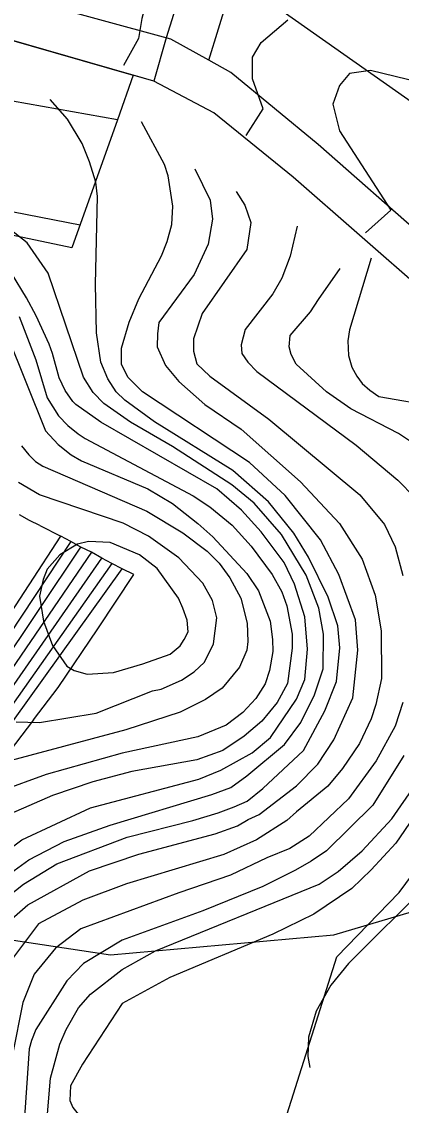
# Model space of a CAD drawing. Extents: x -555860 to -552701, y -1187050 to -1182291.
# Drawn here: x -554115.3 to -554018.2, y -1185576 to -1185298.6 of the extents above; entities that cross this region are included whole.
import ezdxf

# ---------------------------------------------------------------- set-up
doc = ezdxf.new("R2010")
doc.units = 0
for name, color, linetype in [('Level 32', 7, 'Continuous'), ('Level 40', 7, 'Continuous'), ('Level 41', 7, 'Continuous'), ('navrh_BV', 7, 'Continuous'), ('Poz předměty', 7, 'Continuous')]:
    doc.layers.add(name, color=color, linetype=linetype)

msp = doc.modelspace()

# ---------------------------------------------------------------- linework, layer by layer
at = {"layer": 'Level 32'}
msp.add_lwpolyline([(-554073.1, -1185286.11), (-554078.34, -1185302.74), (-554081.51, -1185313.86), (-554119.67, -1185302.84), (-554134.6, -1185300.73), (-554132.61, -1185290.21)], dxfattribs=at)
at = {"layer": 'Level 40'}
for points in [[(-553972.75, -1185283.44), (-553977.68, -1185307.13), (-553980.82, -1185311.59), (-553985.5, -1185314.09), (-553990.36, -1185315.61), (-553995.35, -1185316.31), (-554010.32, -1185314.92), (-554026.03, -1185311.09), (-554031.47, -1185311.92), (-554034.03, -1185314.92), (-554035.7, -1185319.77), (-554034.02, -1185326.6), (-554020.91, -1185346.87), (-554027.32, -1185352.67)], [(-554118.48, -1185528.87), (-554113.76, -1185524.71), (-554097.95, -1185515.97), (-554085.34, -1185511.75), (-554065.79, -1185506.55), (-554060.1, -1185504.46), (-554057.37, -1185502.84), (-554054.56, -1185501.55), (-554044.99, -1185494.2), (-554039.58, -1185488.66), (-554035.42, -1185482.42), (-554030.57, -1185471.74), (-554029.32, -1185459.54), (-554029.88, -1185451.77), (-554034.17, -1185440.13), (-554038.89, -1185431.25), (-554047.9, -1185419.88), (-554057.05, -1185411.43), (-554084.37, -1185393.4), (-554088.11, -1185389.66), (-554089.77, -1185386.33), (-554089.77, -1185382.17), (-554087.82, -1185375.55), (-554085.34, -1185369.55), (-554079.51, -1185358.6), (-554078.09, -1185354.93), (-554076.88, -1185350.55), (-554076.6, -1185345.85), (-554077.85, -1185338.07), (-554078.81, -1185335.19), (-554084.61, -1185324.22)], [(-554025.88, -1185359.14), (-554031.45, -1185377.53), (-554031.85, -1185380.3), (-554031.68, -1185384.11), (-554030.83, -1185387.1), (-554029.6, -1185389.38), (-554028.19, -1185391.23), (-554026.27, -1185392.98), (-554023.9, -1185394.53), (-554009.21, -1185397.14)], [(-554119.14, -1185378.73), (-554109.19, -1185403.32), (-554105.98, -1185406.82), (-554102.68, -1185409.54), (-554099.98, -1185411.02), (-554083.03, -1185418.22), (-554076.68, -1185421.92), (-554070.24, -1185427.1), (-554066.37, -1185430.52), (-554057.74, -1185439.85), (-554054.69, -1185444.29), (-554051.78, -1185452.05), (-554051.18, -1185456.8), (-554051.09, -1185459.82), (-554051.92, -1185464.72), (-554053.03, -1185468.14), (-554055.39, -1185471.9), (-554058.71, -1185475.48), (-554063.01, -1185478.67), (-554070.22, -1185481.72), (-554089.64, -1185485.89), (-554109.05, -1185491.29), (-554120.7, -1185495.59)], [(-554014.95, -1185502.19), (-554019.6, -1185508.88), (-554025.92, -1185515.76), (-554030.84, -1185520.55), (-554040.55, -1185527.07), (-554051.09, -1185532.2), (-554077.43, -1185543.29), (-554089.64, -1185549.94), (-554099.76, -1185565.47), (-554102.81, -1185571.02), (-554102.95, -1185574.76), (-554102.25, -1185576.57), (-554098.51, -1185581.14), (-554094.77, -1185587.94), (-554092.76, -1185598.02), (-554091.02, -1185600.24), (-554089.49, -1185601.07), (-554086.48, -1185601.57), (-554081.12, -1185601.19), (-554078.15, -1185600.45)]]:
    msp.add_lwpolyline(points, dxfattribs=at)
at = {"layer": 'Level 41'}
for points in [[(-554021.22, -1185241.39), (-554028.47, -1185248.21), (-554034.75, -1185255.09), (-554054.83, -1185278.73), (-554058.01, -1185281.89), (-554061.35, -1185284), (-554064.11, -1185285.52), (-554077.7, -1185289.58), (-554081.16, -1185291.22), (-554083.38, -1185293.48), (-554084.58, -1185297.83), (-554085.41, -1185302.93), (-554089.23, -1185309.81)], [(-554057.85, -1185327.73), (-554053.56, -1185320.95), (-554056.24, -1185313.27), (-554056.29, -1185307.68), (-554054.08, -1185303.93), (-554047.21, -1185298.14)], [(-554125.13, -1185527.48), (-554114.87, -1185519.44), (-554106.28, -1185514.17), (-554088.36, -1185507.39), (-554071.48, -1185503.08), (-554065.04, -1185501.1), (-554060.93, -1185499.61), (-554057.62, -1185498.13), (-554053.58, -1185494.9), (-554043.24, -1185485.21), (-554037.79, -1185475.01), (-554034.79, -1185467.51), (-554033.89, -1185458.91), (-554034.44, -1185453.31), (-554036.94, -1185445.92), (-554041.94, -1185435.72), (-554045.7, -1185429.52), (-554052.2, -1185421.52), (-554061.25, -1185413.52), (-554081.32, -1185401.03), (-554088.94, -1185395.48), (-554091.12, -1185393.37), (-554093.24, -1185390.07), (-554095.04, -1185385.77), (-554096.15, -1185378.29), (-554096.43, -1185365.81), (-554095.88, -1185343.34), (-554096.32, -1185339.72), (-554097.95, -1185334.47), (-554099.83, -1185329.79), (-554103.56, -1185323.54), (-554108.05, -1185318.51)], [(-554070.97, -1185336.31), (-554067.08, -1185344.33), (-554066.48, -1185349.17), (-554067.59, -1185355.55), (-554071.2, -1185363.31), (-554080.21, -1185375.65), (-554080.57, -1185378.52), (-554080.62, -1185381.89), (-554078.54, -1185386.61), (-554075.08, -1185390.77), (-554068.42, -1185396.59), (-554059.13, -1185402.97), (-554044.02, -1185416.42), (-554034.03, -1185427.09), (-554028.21, -1185436.25), (-554024.88, -1185445.4), (-554023.36, -1185454.55), (-554023.22, -1185466.75), (-554024.74, -1185473.41), (-554025.93, -1185477.1), (-554028.9, -1185483.39), (-554033.2, -1185489.77), (-554036.95, -1185494.34), (-554044.99, -1185500.86), (-554047.47, -1185503.08), (-554055.25, -1185508.07), (-554063.57, -1185511.81), (-554088.53, -1185519.3), (-554099.62, -1185523.46), (-554110.99, -1185529.56), (-554118.2, -1185539.13)], [(-554060.45, -1185342.07), (-554058.21, -1185345.59), (-554056.72, -1185350.01), (-554057.74, -1185356.93), (-554069.11, -1185373.29), (-554071.33, -1185379.81), (-554071.33, -1185383), (-554070.5, -1185386.19), (-554067.17, -1185389.38), (-554052.06, -1185400.33), (-554028.77, -1185419.74), (-554022.47, -1185427.34), (-554019.74, -1185433.04), (-554017.81, -1185440.41)], [(-554122.91, -1185519.99), (-554113.48, -1185513.2), (-554104.47, -1185508.48), (-554092.69, -1185504.33), (-554066.62, -1185496.42), (-554061.82, -1185494.67), (-554057.74, -1185491.71), (-554048.04, -1185483.67), (-554043.88, -1185477.98), (-554040.41, -1185470.91), (-554038.19, -1185464.25), (-554038.06, -1185455.38), (-554039.3, -1185448.72), (-554042.54, -1185440.32), (-554048.84, -1185429.93), (-554055.85, -1185421.83), (-554061.58, -1185417.2), (-554076.7, -1185407.33), (-554087.49, -1185401.13), (-554094.26, -1185396.34), (-554097.01, -1185393.54), (-554099.48, -1185389.66), (-554108.49, -1185363.03), (-554113.9, -1185355.27), (-554127.35, -1185344.73)], [(-554044.84, -1185350.95), (-554046.58, -1185358.68), (-554048.77, -1185364.29), (-554051.09, -1185368.3), (-554058.16, -1185377.45), (-554059.13, -1185381.34), (-554058.99, -1185383.55), (-554057.46, -1185385.78), (-554055.11, -1185388.13), (-554029.74, -1185406.99), (-554019.06, -1185416), (-554014.76, -1185420.44)], [(-554012.27, -1185408.51), (-554018.92, -1185404.08), (-554031.12, -1185397.7), (-554037.36, -1185393.4), (-554045.13, -1185386.33), (-554046.34, -1185383.8), (-554046.9, -1185381.82), (-554046.65, -1185378.98), (-554041.38, -1185372.88), (-554039.41, -1185369.78), (-554033.83, -1185361.78)], [(-554124.16, -1185514.59), (-554115.29, -1185508.07), (-554097.68, -1185499.89), (-554069.95, -1185492.54), (-554064.4, -1185490.18), (-554056.36, -1185485.75), (-554051.64, -1185481.86), (-554044.99, -1185472.02), (-554042.91, -1185467.03), (-554042.21, -1185459.26), (-554042.91, -1185450.94), (-554045.54, -1185442.62), (-554048.18, -1185437.08), (-554054, -1185429.17), (-554059.1, -1185423.63), (-554065.37, -1185418.22), (-554095.04, -1185401.16), (-554101.42, -1185396.59), (-554102.18, -1185395.85), (-554104.16, -1185393.04), (-554105.72, -1185389.79), (-554107.38, -1185383.55), (-554108.29, -1185381.16), (-554111.59, -1185373.9), (-554114.06, -1185369.28), (-554117.92, -1185363.03)], [(-554115.95, -1185374.08), (-554111.68, -1185385.22), (-554108.77, -1185394.93), (-554105.86, -1185399.5), (-554103.5, -1185401.95), (-554100.86, -1185404.1), (-554099.06, -1185405.32), (-554071.47, -1185420.02), (-554067.17, -1185422.8), (-554061.49, -1185427.51), (-554056.64, -1185432.92), (-554051.23, -1185440.13), (-554048.73, -1185444.56), (-554047.48, -1185448.17), (-554046.1, -1185455.38), (-554046.1, -1185458.99), (-554047.34, -1185468), (-554049.94, -1185472.89), (-554053.86, -1185477.7), (-554058.36, -1185481.55), (-554063.85, -1185485.19), (-554070.5, -1185487.55), (-554087.14, -1185490.6), (-554097.12, -1185493.23), (-554107.38, -1185496.7), (-554118.2, -1185501.41)], [(-554115.38, -1185407.23), (-554113.48, -1185409.48), (-554111.75, -1185411.19), (-554109.88, -1185412.4), (-554083.26, -1185423.91), (-554074.11, -1185429.45), (-554067.87, -1185434.17), (-554064.82, -1185437.22), (-554062.07, -1185440.96), (-554059.27, -1185446.23), (-554057.62, -1185452.59), (-554057.47, -1185457.32), (-554057.74, -1185459.54), (-554059.55, -1185463.84), (-554063.98, -1185469.25), (-554068.26, -1185472.15), (-554074.8, -1185475.35), (-554088.67, -1185479.92), (-554129.29, -1185490.74)], [(-554116.73, -1185477.84), (-554110.71, -1185477.98), (-554096.29, -1185475.62), (-554081.87, -1185469.94), (-554079.65, -1185469.52), (-554074.45, -1185467.19), (-554071.2, -1185465.09), (-554068.56, -1185462.59), (-554066.2, -1185457.88), (-554065.37, -1185451.22), (-554066.48, -1185446.78), (-554068.98, -1185442.34), (-554075.08, -1185435.83), (-554082.84, -1185430.28), (-554089.36, -1185426.95), (-554110.71, -1185419.75), (-554116.12, -1185416.55)], [(-554109.74, -1185452.05), (-554107.38, -1185458.29), (-554103.78, -1185463.56), (-554101.88, -1185464.72), (-554098.51, -1185465.64), (-554091.85, -1185465.22), (-554084.35, -1185462.99), (-554077.3, -1185460.51), (-554074.8, -1185458.43), (-554073.71, -1185456.8), (-554072.72, -1185454.82), (-554072.96, -1185451.85), (-554074.11, -1185448.72), (-554075.22, -1185446.23), (-554080.62, -1185438.6), (-554085.2, -1185435.14), (-554092.69, -1185431.95), (-554098.23, -1185431.67), (-554101.01, -1185432.36), (-554105.58, -1185435.14), (-554108.77, -1185438.74), (-554109.8, -1185441.45), (-554110.71, -1185445.67), (-554109.74, -1185452.05)], [(-554017.76, -1185472.89), (-554019.75, -1185478.95), (-554024.61, -1185487.83), (-554031.68, -1185497.53), (-554041.8, -1185507.1), (-554046.72, -1185510.26), (-554052.61, -1185512.65), (-554061.91, -1185517.08), (-554075.08, -1185521.66), (-554100.17, -1185530.81), (-554106.69, -1185535.8), (-554112.1, -1185542.46), (-554115.01, -1185549.67), (-554117.64, -1185562.98), (-554118.34, -1185574.07), (-554121.53, -1185596.26)], [(-554017.53, -1185486.44), (-554025.44, -1185499.19), (-554037.36, -1185510.84), (-554041.28, -1185513.48), (-554045.27, -1185515.83), (-554053.58, -1185519.99), (-554068.98, -1185526.23), (-554089.64, -1185533.72), (-554099.48, -1185539.68), (-554103.78, -1185544.12), (-554111.68, -1185556.6), (-554112.76, -1185559.4), (-554113.35, -1185561.59), (-554114.73, -1185581.56)], [(-554109.19, -1185584.33), (-554107.94, -1185569.08), (-554105.58, -1185560.39), (-554103.92, -1185556.6), (-554100.73, -1185551.05), (-554097.68, -1185547.59), (-554089.64, -1185541.21), (-554081.04, -1185536.49), (-554039.17, -1185519.44), (-554034.35, -1185516.2), (-554028.21, -1185510.84), (-554020.58, -1185502.66), (-554014.62, -1185494.06)], [(-554001.25, -1185502.35), (-554004.5, -1185510.29), (-554011.29, -1185519.44), (-554031.68, -1185539.68), (-554036.25, -1185545.23), (-554040, -1185551.88), (-554041.94, -1185558.54), (-554042.08, -1185563.53), (-554041.55, -1185566.3)]]:
    msp.add_lwpolyline(points, dxfattribs=at)
at = {"layer": 'navrh_BV'}
for p, q in [((-554067.41, -1185308.49), (-554061.58, -1185289.53)), ((-554077.12, -1185303.07), (-554116.97, -1185292.2)), ((-554048.44, -1185296.01), (-554008.74, -1185323.99)), ((-554119.67, -1185302.84), (-554086.79, -1185312.33)), ((-554067.41, -1185308.49), (-554077.12, -1185303.07)), ((-554061.83, -1185311.61), (-554067.41, -1185308.49)), ((-554039.47, -1185330.02), (-554061.83, -1185311.61)), ((-554086.79, -1185312.33), (-554090.82, -1185323.71)), ((-554081.51, -1185313.86), (-554086.79, -1185312.33)), ((-554066.15, -1185321.95), (-554081.51, -1185313.86)), ((-554090.82, -1185323.71), (-554124.84, -1185317.69)), ((-554045.89, -1185338.45), (-554066.15, -1185321.95)), ((-554090.82, -1185323.71), (-554102.45, -1185356.48)), ((-553988.56, -1185374.87), (-554039.47, -1185330.02)), ((-553995.47, -1185382.52), (-554045.89, -1185338.45)), ((-554102.45, -1185356.48), (-554154.69, -1185345.69)), ((-554113.33, -1185426.32), (-554115.87, -1185424.86)), ((-554110.66, -1185427.61), (-554113.33, -1185426.32)), ((-554110.66, -1185427.61), (-554105.33, -1185430.33)), ((-554169.73, -1185529.26), (-554105.33, -1185430.33)), ((-554102.72, -1185431.7), (-554105.33, -1185430.33)), ((-554102.72, -1185431.7), (-554167.81, -1185530.09)), ((-554165.79, -1185530.93), (-554100.13, -1185433.15)), ((-554100.13, -1185433.15), (-554102.72, -1185431.7)), ((-554097.46, -1185434.4), (-554100.13, -1185433.15)), ((-554097.46, -1185434.4), (-554163.85, -1185531.71)), ((-554160.8, -1185531.03), (-554094.78, -1185435.91)), ((-554094.78, -1185435.91), (-554097.46, -1185434.4)), ((-554092.21, -1185437.3), (-554094.78, -1185435.91)), ((-554092.21, -1185437.3), (-554157.75, -1185530.22)), ((-554154.73, -1185529.5), (-554089.57, -1185438.64)), ((-554089.57, -1185438.64), (-554092.21, -1185437.3)), ((-554086.65, -1185440.17), (-554089.57, -1185438.64)), ((-554095.82, -1185454), (-554086.65, -1185440.17)), ((-554105.95, -1185469.05), (-554095.82, -1185454)), ((-554112.25, -1185477.32), (-554105.95, -1185469.05)), ((-554112.25, -1185477.32), (-554151.37, -1185528.59)), ((-554018.74, -1185521.54), (-554009.12, -1185508.5)), ((-554034.66, -1185537.98), (-554018.74, -1185521.54)), ((-554047.36, -1185578.19), (-554034.66, -1185537.98))]:
    msp.add_line(p, q, dxfattribs=at)
at = {"layer": 'Poz předměty'}
for points in [[(-554205.92, -1185330.05), (-554166.01, -1185337.84), (-554100.38, -1185350.64)], [(-554151.37, -1185528.59), (-554092.59, -1185537.49), (-554035.44, -1185532.35), (-553991.45, -1185519.3), (-553974.35, -1185411.9), (-553973.36, -1185402.64)]]:
    msp.add_lwpolyline(points, dxfattribs=at)

doc.saveas('drawing.dxf')
